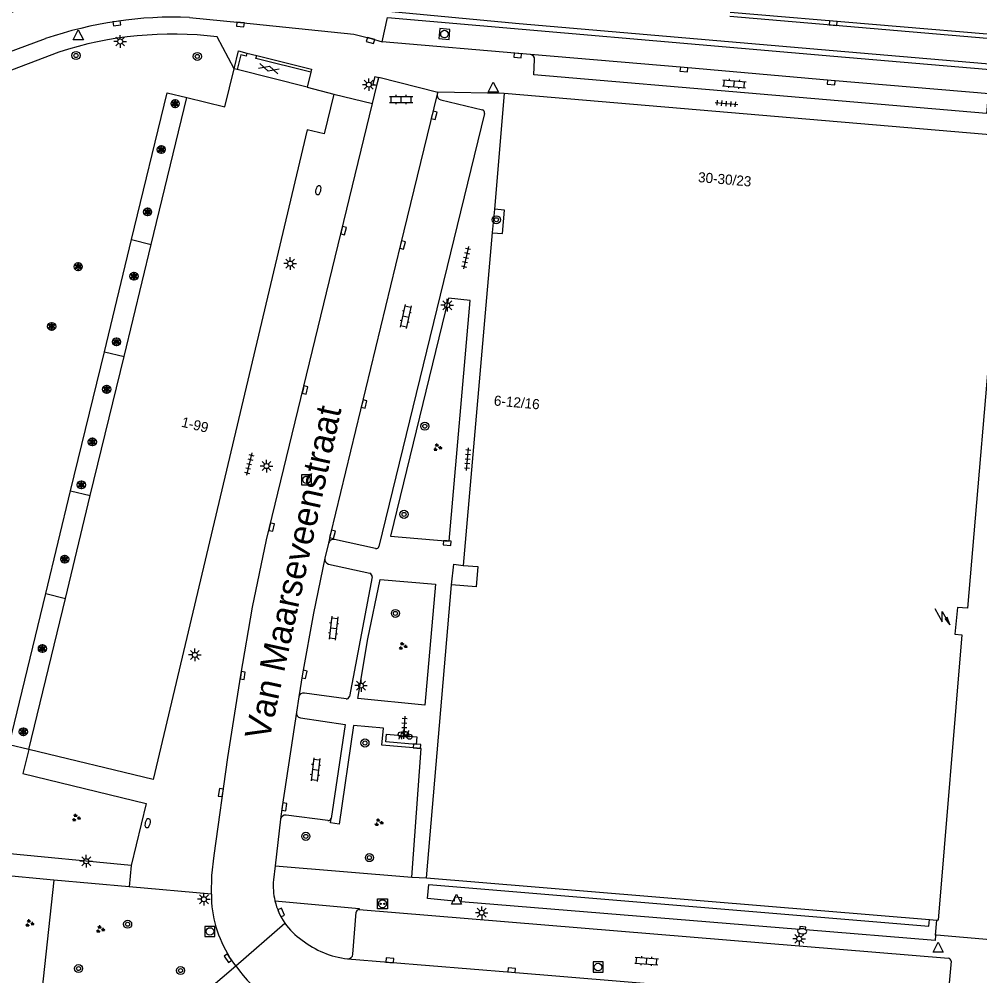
# Model space of a CAD drawing. Extents: x 131000 to 133014, y 396499 to 399001.
# Drawn here: x 132167.8 to 132262.8, y 397444.8 to 397539.4 of the extents above; entities that cross this region are included whole.
import ezdxf

# ---------------------------------------------------------------- set-up
doc = ezdxf.new("R2010")
doc.units = 0
for name, color, linetype in [('gg-afsc-muur', 7, 'Continuous'), ('gg-anno-huisnummerreeks BGT', 7, 'Continuous'), ('gg-anno-openbare ruimte label', 7, 'Continuous'), ('gg-bbg-hoofdgebouw', 7, 'Continuous'), ('gg-knt-verharding', 7, 'Continuous'), ('gg-knt-verharding nz', 7, 'Continuous'), ('gt-grn-groengrens', 7, 'Continuous'), ('gt-grn-weggrens', 7, 'Continuous'), ('gt-symb-boom', 7, 'Continuous'), ('gt-symb-brandkraan', 7, 'Continuous'), ('gt-symb-fietsenrek', 7, 'Continuous'), ('gt-symb-gesloten verharding', 7, 'Continuous'), ('gt-symb-groenvak', 7, 'Continuous'), ('gt-symb-klinker verharding', 7, 'Continuous'), ('gt-symb-kolk', 7, 'Continuous'), ('gt-symb-laadpunt elektrisch vervoer', 7, 'Continuous'), ('gt-symb-lichtmast', 7, 'Continuous'), ('gt-symb-rioolschacht', 7, 'Continuous'), ('gt-symb-solitaire heester', 7, 'Continuous'), ('gt-symb-tegel verharding', 7, 'Continuous'), ('gt-symb-trafo symbool', 7, 'Continuous'), ('gt-symb-waterafsluiter', 7, 'Continuous')]:
    doc.layers.add(name, color=color, linetype=linetype)

# ---------------------------------------------------------------- blocks, each defined once
blk = doc.blocks.new('gt0-KOLK')
at = {"layer": 'gt-symb-kolk'}
blk.add_lwpolyline([(0, 0), (0.375, 0), (0.375, 0.4), (-0.375, 0.4), (-0.375, 0), (0, 0)], dxfattribs=at)
blk = doc.blocks.new('gt0-BOOM')
at = {"layer": 'gt-symb-boom'}
for radius in [0.4, 0.2]:
    blk.add_circle((0, 0), radius, dxfattribs=at)
blk = doc.blocks.new('gt0-TEG1')
at = {"layer": 'gt-symb-tegel verharding'}
for p, q in [((-1.125, 0), (1.125, 0)), ((-0.9, -0.25), (-0.9, 0.25)), ((-0.45, -0.25), (-0.45, 0.25)), ((0, -0.25), (0, 0.25)), ((0.45, -0.25), (0.45, 0.25)), ((0.9, -0.25), (0.9, 0.25))]:
    blk.add_line(p, q, dxfattribs=at)
blk = doc.blocks.new('gt0-GRVAK')
at = {"layer": 'gt-symb-groenvak'}
for p, q in [((-0.11, 0.189), (-0.228, 0.24)), ((-0.182, 0.153), (0.088, 0.153)), ((-0.091, 0.211), (-0.156, 0.322)), ((-0.047, 0.214), (-0.047, 0.393)), ((-0.004, 0.211), (0.061, 0.322)), ((0.015, 0.189), (0.133, 0.24)), ((0.262, -0.052), (0.197, 0.059)), ((0.305, -0.049), (0.305, 0.13)), ((0.349, -0.052), (0.414, 0.059)), ((-0.245, -0.228), (-0.363, -0.177)), ((-0.318, -0.264), (-0.047, -0.264)), ((-0.226, -0.206), (-0.291, -0.095)), ((-0.183, -0.203), (-0.183, -0.024)), ((-0.139, -0.206), (-0.074, -0.095)), ((-0.12, -0.228), (-0.002, -0.177)), ((0.243, -0.074), (0.125, -0.023)), ((0.17, -0.11), (0.441, -0.11)), ((0.368, -0.074), (0.486, -0.023))]:
    blk.add_line(p, q, dxfattribs=at)
blk = doc.blocks.new('gt0-RS')
at = {"layer": 'gt-symb-rioolschacht'}
blk.add_lwpolyline([(-0.5, -0.5), (0.5, -0.5), (0.5, 0.5), (-0.5, 0.5)], close=True, dxfattribs=at)
blk.add_circle((0, 0), 0.375, dxfattribs=at)
blk = doc.blocks.new('gt0-KL1')
at = {"layer": 'gt-symb-klinker verharding'}
for p, q in [((-1.15, 0.3), (1.15, 0.3)), ((-1, -0.3), (-1, 0.3)), ((-0.5, 0.3), (-0.5, 0.45)), ((0, -0.3), (0, 0.3)), ((0.5, 0.3), (0.5, 0.45)), ((1, -0.3), (1, 0.3)), ((-1.15, -0.3), (1.15, -0.3)), ((-0.5, -0.45), (-0.5, -0.3)), ((0.5, -0.45), (0.5, -0.3))]:
    blk.add_line(p, q, dxfattribs=at)
blk = doc.blocks.new('gt0-LMAST')
at = {"layer": 'gt-symb-lichtmast'}
for p, q in [((-0.182, 0.173), (-0.447, 0.438)), ((-0.005, 0.246), (-0.005, 0.621)), ((0.172, 0.173), (0.437, 0.438)), ((-0.255, -0.004), (-0.63, -0.004)), ((-0.182, -0.181), (-0.447, -0.446)), ((-0.005, -0.254), (-0.005, -0.629)), ((0.437, -0.446), (0.172, -0.181)), ((0.245, -0.004), (0.62, -0.004))]:
    blk.add_line(p, q, dxfattribs=at)
blk.add_circle((-0.005, -0.004), 0.25, dxfattribs=at)
blk = doc.blocks.new('gt0-BR')
at = {"layer": 'gt-symb-brandkraan'}
for centre, radius, start, end in [((-0.244, 0), 0.206, 107.56694, 252.43307), ((0.599, -2.664), 3, 106.89205, 107.56694), ((0, -0.691), 0.938, 73.10799, 106.89205), ((-0.599, -2.664), 3, 72.43309, 73.10799), ((0.244, 0), 0.206, 287.56695, 72.43309), ((0.599, 2.664), 3, 252.43307, 253.10797), ((0, 0.691), 0.938, 253.10797, 286.89206), ((-0.599, 2.664), 3, 286.89206, 287.56695)]:
    blk.add_arc(centre, radius, start, end, dxfattribs=at)
blk = doc.blocks.new('gt0-LEV')
at = {"layer": 'gt-symb-laadpunt elektrisch vervoer'}
blk.add_lwpolyline([(-0.486, 0.501), (0.486, 0.501), (0.486, -0.499), (-0.486, -0.499)], close=True, dxfattribs=at)
for centre, radius in [((0, 0), 0.393), ((-0.186, 0), 0.0566), ((0.186, 0), 0.0566)]:
    blk.add_circle(centre, radius, dxfattribs=at)
blk = doc.blocks.new('gt0-WAFSL')
at = {"layer": 'gt-symb-waterafsluiter'}
for p, q in [((-0.5, -0.333), (0, 0.667)), ((0, 0.667), (0.5, -0.333)), ((0.5, -0.333), (-0.5, -0.333))]:
    blk.add_line(p, q, dxfattribs=at)
blk = doc.blocks.new('gt0-FREK')
at = {"layer": 'gt-symb-fietsenrek'}
for p, q in [((0.259, 0.762), (0.294, 0.823)), ((0.54, 0.335), (0.259, 0.762)), ((0.294, 0.823), (0.767, 0.714)), ((0.767, 0.714), (0.54, 0.335)), ((0.757, 0.841), (0.866, 0.816)), ((0.767, 0.714), (0.84, 0.822)), ((0.895, 0.252), (0.767, 0.714))]:
    blk.add_line(p, q, dxfattribs=at)
for points in [[(-0.124, 0), (-0.047, 0.312), (0.053, 0.312), (0.12, 0)], [(0.036, 0.476), (0.228, 0.708), (0.259, 0.762)], [(0.294, 0.823), (0.36, 0.937), (0.452, 0.935)], [(0.54, 0.335), (0.555, 0.305), (0.895, 0.252)]]:
    blk.add_lwpolyline(points, dxfattribs=at)
for centre in [(0.036, 0.476), (0.895, 0.252)]:
    blk.add_circle(centre, 0.252, dxfattribs=at)
blk = doc.blocks.new('gt0-GESVH1')
at = {"layer": 'gt-symb-gesloten verharding'}
for p, q in [((-0.992, -0.261), (0.008, 0.239)), ((0.008, -0.261), (-0.992, 0.239)), ((0.008, 0.239), (1.008, -0.261)), ((1.008, 0.239), (0.008, -0.261))]:
    blk.add_line(p, q, dxfattribs=at)
blk = doc.blocks.new('gt0-SH')
at = {"layer": 'gt-symb-solitaire heester'}
blk.add_circle((0, 0), 0.4, dxfattribs=at)
for centre, start, end in [((-0.346, 0.2), 270, 30), ((-0.346, -0.2), 330, 90), ((0, 0.4), 210, 330), ((0.346, 0.2), 150, 270), ((0.346, -0.2), 90, 210), ((0, -0.4), 30, 150)]:
    blk.add_arc(centre, 0.4, start, end, dxfattribs=at)
blk = doc.blocks.new('gt0-HSP')
at = {"layer": 'gt-symb-trafo symbool'}
for points in [[(0.771, 0.746), (-0.529, -0.004), (0.471, -0.004), (-0.829, -0.754)], [(-0.217, -0.24), (-0.829, -0.754), (-0.077, -0.48)]]:
    blk.add_lwpolyline(points, dxfattribs=at)

msp = doc.modelspace()

# ---------------------------------------------------------------- linework, layer by layer
at = {"layer": 'gg-afsc-muur'}
msp.add_line((132214.79, 397520.61), (132214.549, 397518.304), dxfattribs=at)
for points in [[(132189.031, 397534.52), (132189.465, 397536.277), (132190.29, 397536.073)], [(132190.29, 397536.073), (132190.216, 397535.772), (132189.692, 397535.902), (132189.332, 397534.444)], [(132196.623, 397534.19), (132191.187, 397535.533), (132191.261, 397535.834)], [(132191.261, 397535.834), (132196.698, 397534.491), (132196.623, 397534.19)]]:
    msp.add_lwpolyline(points, dxfattribs=at)
at = {"layer": 'gg-bbg-hoofdgebouw'}
for p, q in [((132189.332, 397534.444), (132189.031, 397534.52)), ((132196.253, 397532.691), (132189.332, 397534.444)), ((132196.253, 397532.691), (132198.901, 397532.02)), ((132180.823, 397517.142), (132184.35, 397531.67)), ((132215.74, 397532.08), (132214.79, 397520.61)), ((132265.6, 397527.84), (132215.74, 397532.08)), ((132214.549, 397518.304), (132211.692, 397485.386)), ((132214.6, 397518.3), (132214.549, 397518.304)), ((132178.132, 397506.056), (132180.823, 397517.142)), ((132174.789, 397492.282), (132178.132, 397506.056)), ((132172.316, 397482.096), (132174.789, 397492.282)), ((132208.067, 397454.469), (132210.53, 397483.459)), ((132168.69, 397467.16), (132172.316, 397482.096)), ((132208.067, 397454.469), (132257.843, 397450.342)), ((132257.843, 397450.342), (132258.577, 397450.281)), ((132258.577, 397450.281), (132258.638, 397450.276))]:
    msp.add_line(p, q, dxfattribs=at)
for points in [[(132184.35, 397531.67), (132188.1, 397530.75), (132189.031, 397534.52)], [(132198.901, 397532.02), (132197.94, 397528.09), (132196.24, 397528.49), (132181.01, 397464.2), (132168.69, 397467.16)], [(132214.6, 397518.3), (132215.59, 397518.22), (132215.78, 397520.53), (132214.79, 397520.61)], [(132264.43, 397514.05), (132261.61, 397481.15), (132260.62, 397481.23), (132260.37, 397478.56), (132261.05, 397478.51), (132258.71, 397450.27), (132258.638, 397450.276)], [(132211.692, 397485.386), (132213.141, 397485.271), (132212.981, 397483.248), (132210.53, 397483.459)]]:
    msp.add_lwpolyline(points, dxfattribs=at)
at = {"layer": 'gg-knt-verharding'}
for p, q in [((132189.031, 397534.52), (132187.332, 397537.681)), ((132218.368, 397535.923), (132203.685, 397537.196)), ((132171.666, 397536.169), (132158.928, 397531.297)), ((132190.29, 397536.073), (132191.261, 397535.834)), ((132196.623, 397534.19), (132196.253, 397532.691)), ((132209.189, 397532.216), (132209.137, 397532.018)), ((132209.482, 397531.433), (132213.593, 397530.456)), ((132213.82, 397530.092), (132203.36, 397487.253)), ((132203.03, 397487.045), (132198.962, 397487.943)), ((132198.371, 397487.564), (132198.003, 397486.105)), ((132198.364, 397485.517), (132202.452, 397484.6)), ((132202.679, 397484.236), (132200.427, 397472.413)), ((132200.102, 397472.166), (132195.979, 397472.752)), ((132195.44, 397472.361), (132195.188, 397470.844)), ((132193.622, 397460.273), (132193.083, 397455.651)), ((132198.286, 397460.124), (132194.161, 397460.671)), ((132178.846, 397455.673), (132165.761, 397456.929)), ((132193.083, 397455.651), (132192.923, 397454.277)), ((132193.083, 397455.651), (132206.607, 397454.517)), ((132171.174, 397454.228), (132163.491, 397454.96)), ((132178.644, 397453.566), (132171.174, 397454.228)), ((132186.775, 397452.845), (132178.644, 397453.566)), ((132200.782, 397446.907), (132201.1, 397451.068)), ((132201.407, 397451.336), (132259.722, 397446.512)), ((132258.454, 397448.794), (132258.577, 397450.281)), ((132258.534, 397448.787), (132258.454, 397448.794)), ((132189.198, 397445.767), (132188.581, 397446.634)), ((132259.982, 397446.207), (132259.631, 397442.064))]:
    msp.add_line(p, q, dxfattribs=at)
for points in [[(132354.64, 397527.229), (132248.311, 397536.288), (132217.224, 397538.973), (132204.274, 397540.191)], [(132184.617, 397539.605), (132189.664, 397539.105), (132200.87, 397537.932), (132202.578, 397537.51), (132203.685, 397537.196)], [(132204.219, 397539.588), (132248.387, 397535.75), (132292.061, 397532.052), (132354.591, 397526.716)], [(132266.9, 397537.231), (132266.254, 397537.297), (132238.084, 397539.696)], [(132150.724, 397529.957), (132151.957, 397530.456), (132163.55, 397535.012), (132170.364, 397537.499)], [(132264.159, 397532.012), (132248.134, 397533.369), (132233.564, 397534.64), (132218.368, 397535.923)], [(132263.622, 397531.567), (132263.493, 397530.089), (132218.686, 397533.912), (132218.766, 397535.422)], [(132202.714, 397531.088), (132203.347, 397533.696), (132209.189, 397532.216)], [(132186.775, 397452.845), (132186.802, 397454.701), (132187.042, 397456.691), (132188.399, 397466.389), (132189.672, 397474.518), (132190.834, 397481.256), (132192.23, 397487.921), (132202.714, 397531.088)], [(132204.499, 397488.264), (132210.324, 397487.778), (132212.387, 397511.595), (132210.233, 397511.809), (132204.499, 397488.264)], [(132208.943, 397483.533), (132207.897, 397471.549), (132201.279, 397472.214), (132202.269, 397478.116), (132203.48, 397483.977), (132208.943, 397483.533)], [(132195.578, 397470.3), (132199.998, 397469.647), (132198.622, 397460.352)], [(132206.607, 397454.517), (132207.536, 397467.258), (132203.66, 397467.608), (132203.816, 397469.265), (132200.841, 397469.545), (132199.419, 397459.781), (132198.556, 397459.909), (132198.622, 397460.352)], [(132168.69, 397467.16), (132168.118, 397464.778), (132180.321, 397461.813), (132178.846, 397455.673)], [(132258.454, 397448.794), (132258.41, 397448.26), (132245.595, 397449.316), (132245.603, 397449.592), (132245.025, 397449.637), (132244.973, 397449.364), (132211.509, 397452.084), (132211.549, 397452.482), (132210.853, 397452.553), (132210.812, 397452.155), (132208.167, 397452.423), (132208.308, 397453.816), (132257.788, 397449.684), (132257.843, 397450.342)], [(132193.065, 397452.184), (132201.415, 397451.429), (132201.407, 397451.336)], [(132284.656, 397448.305), (132284.526, 397446.548), (132258.534, 397448.787)], [(132169.99, 397443.26), (132185.15, 397442.3), (132189.198, 397445.767)]]:
    msp.add_lwpolyline(points, dxfattribs=at)
for centre, radius, start, end in [((132184.244, 397493.74), 49.454, 96.48882, 112.7481), ((132183.188, 397499.991), 39.64, 87.93432, 108.87591), ((132182.941, 397501.258), 36.687, 83.1264, 107.89923), ((132218.307, 397535.466), 0.461, 354.49538, 82.43267), ((132209.614, 397531.905), 0.491, 166.72784, 254.33157), ((132213.489, 397530.138), 0.335, 352.07329, 71.82422), ((132198.854, 397487.461), 0.494, 77.34588, 167.99708), ((132203.064, 397487.357), 0.314, 263.75356, 340.69315), ((132198.505, 397486.009), 0.511, 169.12961, 253.96571), ((132202.348, 397484.282), 0.335, 352.07329, 71.82422), ((132195.913, 397472.276), 0.48, 82.06817, 169.8474), ((132200.134, 397472.462), 0.297, 263.88552, 350.58415), ((132195.675, 397470.781), 0.491, 172.6394, 258.63497), ((132194.106, 397460.181), 0.493, 83.63641, 169.24824), ((132198.33, 397460.42), 0.299, 261.47975, 346.83964), ((132199.32, 397453.66), 6.427, 174.48788, 193.27471), ((132198.013, 397452.745), 11.238, 179.4878, 212.93836), ((132199.312, 397453.659), 6.419, 193.28268, 214.82656), ((132201.399, 397451.035), 0.301, 88.46808, 173.77151), ((132199.308, 397453.657), 6.414, 214.83202, 236.38411), ((132201.255, 397455.233), 8.836, 231.5251, 263.4582), ((132200.281, 397446.956), 0.503, 266.19881, 354.41805), ((132259.69, 397446.222), 0.292, 357.10924, 83.78322), ((132198.944, 397452.279), 11.721, 213.75146, 260.54808)]:
    msp.add_arc(centre, radius, start, end, dxfattribs=at)
at = {"layer": 'gg-knt-verharding nz'}
for points in [[(132209.137, 397532.018), (132205.499, 397517.13), (132198.565, 397488.494), (132198.371, 397487.564)], [(132198.003, 397486.105), (132196.874, 397480.643), (132195.779, 397474.636), (132195.44, 397472.361)], [(132195.188, 397470.844), (132193.786, 397461.527), (132193.622, 397460.273)], [(132204.051, 397467.934), (132204.118, 397468.681), (132207.106, 397468.411), (132207.039, 397467.664), (132204.051, 397467.934)], [(132200.248, 397446.454), (132216.475, 397445.124), (132243.177, 397442.908), (132255.125, 397441.939), (132260.071, 397441.506)]]:
    msp.add_lwpolyline(points, dxfattribs=at)
at = {"layer": 'gt-grn-groengrens'}
for p, q in [((132176.186, 397506.516), (132178.88, 397517.615)), ((132178.88, 397517.615), (132180.823, 397517.142)), ((132172.842, 397492.744), (132176.186, 397506.516)), ((132176.186, 397506.516), (132178.132, 397506.056)), ((132170.378, 397482.593), (132172.842, 397492.744)), ((132172.842, 397492.744), (132174.789, 397492.282)), ((132166.746, 397467.632), (132170.378, 397482.593)), ((132170.378, 397482.593), (132172.316, 397482.096)), ((132168.69, 397467.16), (132166.746, 397467.632)), ((132171.174, 397454.228), (132169.99, 397443.26))]:
    msp.add_line(p, q, dxfattribs=at)
for points in [[(132266.931, 397537.63), (132266.291, 397537.695), (132238.127, 397540.094)], [(132178.88, 397517.615), (132182.406, 397532.142), (132184.35, 397531.67)]]:
    msp.add_lwpolyline(points, dxfattribs=at)
at = {"layer": 'gt-grn-weggrens'}
for p, q in [((132203.685, 397537.196), (132204.219, 397539.588)), ((132198.901, 397532.02), (132202.714, 397531.088)), ((132215.74, 397532.08), (132209.189, 397532.216)), ((132178.846, 397455.673), (132178.644, 397453.566)), ((132206.607, 397454.517), (132208.067, 397454.469)), ((132189.198, 397445.767), (132194.043, 397449.993))]:
    msp.add_line(p, q, dxfattribs=at)
msp.add_lwpolyline([(132210.53, 397483.459), (132210.78, 397485.49), (132211.692, 397485.386)], dxfattribs=at)

# ---------------------------------------------------------------- block references
at = {"layer": 'gt-symb-boom'}
for p in [(132173.372, 397535.829), (132185.379, 397535.736), (132214.979, 397519.579), (132207.898, 397499.153), (132205.84, 397490.43), (132204.989, 397480.63), (132201.973, 397467.808), (132196.123, 397458.57), (132202.414, 397456.468), (132178.481, 397449.877), (132173.624, 397445.492), (132183.721, 397445.294)]:
    msp.add_blockref('gt0-BOOM', p, dxfattribs=at)
at = {"layer": 'gt-symb-brandkraan'}
for p, rotation in [((132197.354, 397522.504), 74.96357992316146), ((132180.47, 397459.878), 74.17653577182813), ((132245.248, 397449.182), -5.074606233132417)]:
    msp.add_blockref('gt0-BR', p, dxfattribs=dict(at, rotation=rotation))
at = {"layer": 'gt-symb-fietsenrek'}
msp.add_blockref('gt0-FREK', (132205.481, 397468.181), dxfattribs=at)
at = {"layer": 'gt-symb-gesloten verharding', "rotation": -16.44128049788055}
msp.add_blockref('gt0-GESVH1', (132192.461, 397534.542), dxfattribs=at)
at = {"layer": 'gt-symb-groenvak'}
for p in [(132209.139, 397497.056), (132205.712, 397477.387), (132173.379, 397460.401), (132203.328, 397459.954), (132168.76, 397449.971), (132175.763, 397449.375)]:
    msp.add_blockref('gt0-GRVAK', p, dxfattribs=at)
at = {"layer": 'gt-symb-klinker verharding'}
for p, rotation in [((132238.527, 397533.034), -4.992081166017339), ((132206.01, 397510.019), -102.53502335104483), ((132198.858, 397479.175), -96.77678283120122), ((132197.07, 397465.169), -96.77678283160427), ((132229.851, 397446.246), -3.7835902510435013)]:
    msp.add_blockref('gt0-KL1', p, dxfattribs=dict(at, rotation=rotation))
msp.add_blockref('gt0-KL1', (132205.563, 397531.476), dxfattribs=at)
at = {"layer": 'gt-symb-kolk'}
for p, rotation in [((132177.387, 397539.204), -171.60242742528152), ((132248.307, 397538.818), -4.87788086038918), ((132189.664, 397539.105), 174.03296237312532), ((132202.578, 397537.51), 164.21205294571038), ((132217.103, 397536.023), 175.5265935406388), ((132233.564, 397534.64), 175.00791883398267), ((132203.243, 397533.269), 76.31216193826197), ((132248.134, 397533.369), 175.17923392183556), ((132208.629, 397529.961), -103.86204510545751), ((132199.66, 397518.553), -103.59586166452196), ((132205.499, 397517.13), -103.71135884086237), ((132195.848, 397502.793), -103.6956788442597), ((132201.696, 397501.404), -103.5958616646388), ((132192.539, 397489.209), -103.48819997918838), ((132198.565, 397488.494), -103.63697620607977), ((132210.124, 397487.795), 175.23300728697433), ((132189.672, 397474.518), -98.89585696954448), ((132195.779, 397474.636), -100.80506021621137), ((132207.108, 397467.297), -5.1476675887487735), ((132187.904, 397462.873), 82.0582009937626), ((132193.786, 397461.527), -98.55351026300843), ((132193.493, 397450.949), -65.023082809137), ((132188.581, 397446.634), 125.43167016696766), ((132204.427, 397446.106), -4.758280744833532), ((132216.475, 397445.124), -4.661113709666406)]:
    msp.add_blockref('gt0-KOLK', p, dxfattribs=dict(at, rotation=rotation))
at = {"layer": 'gt-symb-laadpunt elektrisch vervoer'}
msp.add_blockref('gt0-LEV', (132203.711, 397451.898), dxfattribs=at)
at = {"layer": 'gt-symb-lichtmast'}
for p in [(132177.749, 397537.221), (132202.356, 397532.948), (132194.576, 397515.244), (132210.124, 397511.119), (132192.235, 397495.215), (132185.142, 397476.524), (132201.587, 397473.49), (132174.392, 397456.114), (132186.036, 397452.345), (132213.531, 397451.018), (132244.962, 397448.439)]:
    msp.add_blockref('gt0-LMAST', p, dxfattribs=at)
at = {"layer": 'gt-symb-rioolschacht', "rotation": -95.33444003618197}
msp.add_blockref('gt0-RS', (132209.845, 397537.95), dxfattribs=at)
at = {"layer": 'gt-symb-rioolschacht'}
for p in [(132196.188, 397493.85), (132186.63, 397449.161), (132225.047, 397445.642)]:
    msp.add_blockref('gt0-RS', p, dxfattribs=at)
at = {"layer": 'gt-symb-solitaire heester'}
for p in [(132183.184, 397531.065), (132181.809, 397526.525), (132180.459, 397520.353), (132173.59, 397514.935), (132179.109, 397513.988), (132170.963, 397509.024), (132177.379, 397507.504), (132176.408, 397502.802), (132174.989, 397497.601), (132173.901, 397493.351), (132172.257, 397485.991), (132170.044, 397477.15), (132168.159, 397468.918)]:
    msp.add_blockref('gt0-SH', p, dxfattribs=at)
at = {"layer": 'gt-symb-tegel verharding'}
for p, rotation in [((132237.749, 397531.073), -5.220361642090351), ((132211.97, 397515.83), -102.53502335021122), ((132190.514, 397495.417), -103.17492660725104), ((132212.136, 397495.886), 85.1221191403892), ((132205.861, 397469.341), -92.86526572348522)]:
    msp.add_blockref('gt0-TEG1', p, dxfattribs=dict(at, rotation=rotation))
at = {"layer": 'gt-symb-trafo symbool', "rotation": 90}
msp.add_blockref('gt0-HSP', (132259.115, 397480.339), dxfattribs=at)
at = {"layer": 'gt-symb-waterafsluiter'}
for p in [(132173.602, 397537.699), (132214.679, 397532.528), (132211.034, 397452.179), (132258.713, 397447.437)]:
    msp.add_blockref('gt0-WAFSL', p, dxfattribs=at)

# ---------------------------------------------------------------- texts
at = {"layer": 'gg-anno-huisnummerreeks BGT'}
for s, rotation, p in [('30-30/23', 355.1, (132234.913, 397523.309)), ('6-12/16', 355, (132214.703, 397501.207)), ('1-99', 346.6, (132183.734, 397499.116))]:
    msp.add_text(s, height=1, rotation=rotation, dxfattribs=at).set_placement(p)
at = {"layer": 'gg-anno-openbare ruimte label'}
msp.add_text('Van Maarseveenstraat', height=2.5, rotation=77.7, dxfattribs=at).set_placement((132192.491, 397467.988))

doc.saveas('drawing.dxf')
